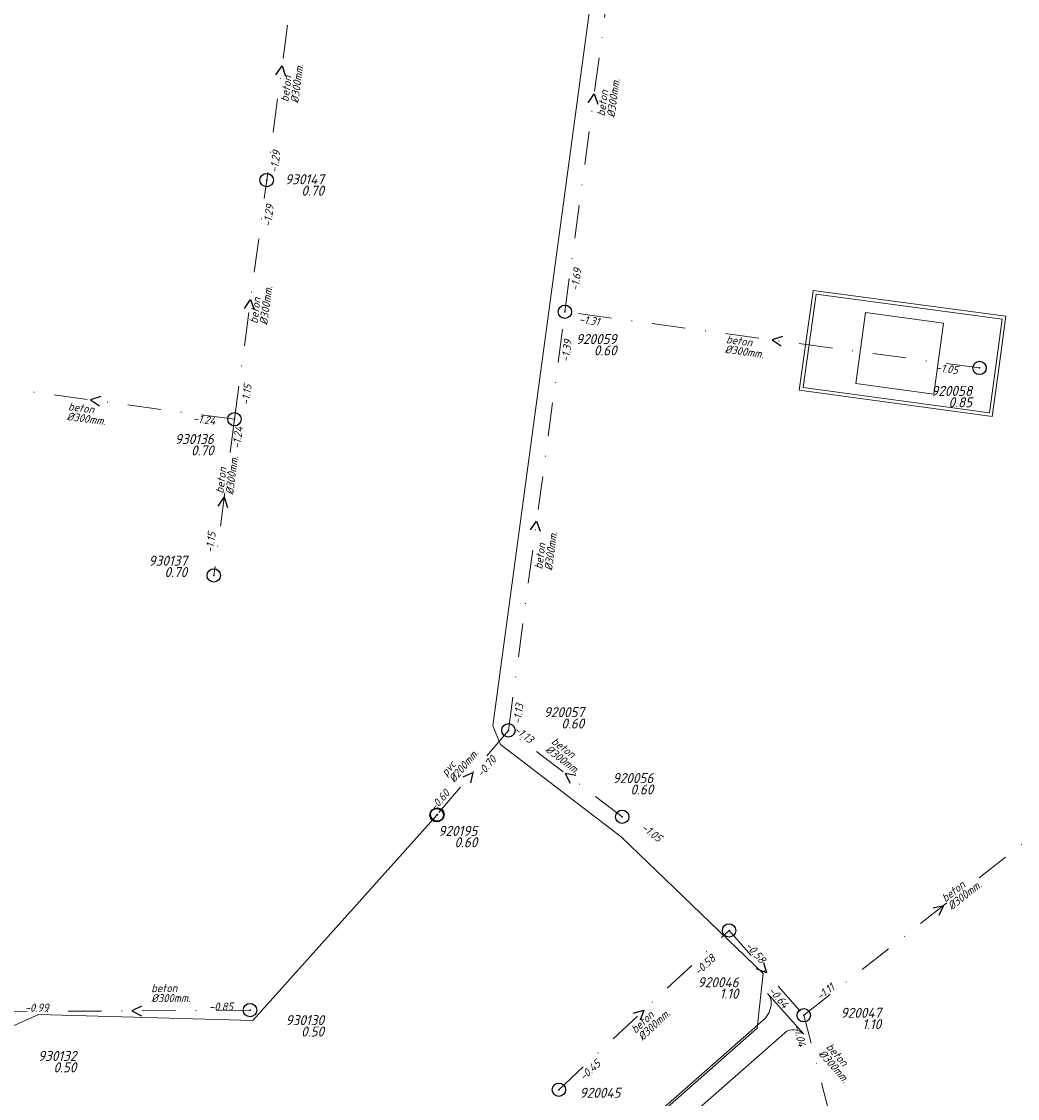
# Model space of a CAD drawing. Extents: x 148869 to 161638, y 453607 to 469810.
# Tile 692 of 1056: x 154277 to 154426, y 468049 to 468210. Entities that reach past the tile are written whole.
import ezdxf
from ezdxf.enums import TextEntityAlignment as Align
from ezdxf.lldxf.tags import DXFTag

# ---------------------------------------------------------------- set-up
doc = ezdxf.new("R2010")
doc.units = 0
doc.header["$PDMODE"] = 32
doc.header["$PDSIZE"] = 2
doc.linetypes.add('RI-VWA', pattern=[11, 5, -3, 0, -3])
doc.layers.get('0').update_dxf_attribs({"linetype": 'CONTINUOUS'})
for name, color, linetype in [('B-OI-RI-BOB-T18-niet meenemen', 252, 'CONTINUOUS'), ('B-OI-RI-DIAMETER-T18-niet meenemen', 252, 'CONTINUOUS'), ('B-OI-RI-MATERIAAL-T18-niet meenemen', 252, 'CONTINUOUS'), ('B-OI-RI-STROOMRICHTING-S-niet meenemen', 252, 'CONTINUOUS'), ('B-OI-RI-VWA_PUTDEKSELHOOGTE-T25-niet meenemen', 252, 'CONTINUOUS'), ('gs dwa', 252, 'CONTINUOUS')]:
    doc.layers.add(name, color=color, linetype=linetype)
for name, color, linetype, lineweight in [('B-OI-RI-PERSLEIDING-G-niet meenemen', 190, 'RI-PERS', 18), ('B-OI-RI-VWA_TRANSPORTLEIDING-G-niet meenemen', 252, 'RI-VWA', 18), ('B-RO-VH-VERHARDING_ASFALT-GV', 251, 'CONTINUOUS', 18), ('B-RO-VH-VERHARDING_BEDRIJFSVLOERPLAAT-GV', 251, 'CONTINUOUS', 18), ('B-RO-VH-VERHARDING_TEGEL_RUBBER-GV', 251, 'CONTINUOUS', 18)]:
    doc.layers.add(name, color=color, linetype=linetype, lineweight=lineweight)
doc.styles.add('iso15', font='ISO.shx', dxfattribs={"oblique": 15})
doc.styles.add('NLCS-ISO-M750_CURSIEF', font='NLCS-ISO.ttf', dxfattribs={"oblique": 15})
tags = doc.linetypes.add('RI-PERS', pattern='A,7,-2,["P",Standard,S=1.8,R=0,X=-0.5,Y=-0.9],-2,7,-2,[102,NLCS.SHX,S=1,R=180,X=0,Y=0],-2', length=22).pattern_tags.tags
tags[6] = DXFTag(74, 10)

# ---------------------------------------------------------------- blocks, each defined once
blk = doc.blocks.new('ACMAP_ANN_TEMPLATE_diam')
at = {"color": 0, "linetype": 'ByBlock', "style": 'iso15', "oblique": 15}
blk.add_attdef('diam', (0.5, -1.3), '', height=1.2, dxfattribs=at)
blk = doc.blocks.new('ACMAP_ANN_TEMPLATE_mat')
at = {"color": 0, "linetype": 'ByBlock', "style": 'iso15', "oblique": 15}
blk.add_attdef('mat', (0.5, 0.2), '', height=1.2, dxfattribs=at)
blk = doc.blocks.new('ACMAP_ANN_TEMPLATE_nap-l')
at = {"color": 0, "linetype": 'ByBlock', "style": 'iso15', "oblique": 15}
blk.add_attdef('nap-l', (3.3, 0.2), '', height=1.2, dxfattribs=at)
blk = doc.blocks.new('ACMAP_ANN_TEMPLATE_nap-r')
at = {"color": 0, "linetype": 'ByBlock', "style": 'iso15', "oblique": 15}
blk.add_attdef('nap-r', text='', height=1.2, dxfattribs=at).set_placement((-4.1, 0.2), align=Align.RIGHT)
blk = doc.blocks.new('ACMAP_ANN_TEMPLATE_puth-dwa')
at = {"color": 0, "linetype": 'ByBlock', "style": 'iso15', "oblique": 15}
blk.add_attdef('puth-dwa', text='', height=1.5, dxfattribs=at).set_placement((2.7, 1), align=Align.RIGHT)
blk = doc.blocks.new('ACMAP_ANN_TEMPLATE_putnr-dwa')
at = {"color": 0, "linetype": 'ByBlock', "style": 'iso15', "oblique": 15}
blk.add_attdef('putnr-dwa', text='', height=1.5, dxfattribs=at).set_placement((2.7, 2.7), align=Align.RIGHT)

msp = doc.modelspace()

# ---------------------------------------------------------------- linework, layer by layer
at = {"layer": 'B-OI-RI-PERSLEIDING-G-niet meenemen'}
for p, q in [((154347.7, 468105.16), (154382.13, 468360.56)), ((154347.7, 468105.16), (154348.85, 468102.38)), ((154366.89, 468088.55), (154348.85, 468102.38)), ((154311.8, 468061.1), (154339.3, 468091.8)), ((154388.1, 468068.12), (154366.89, 468088.55)), ((154388.1, 468068.12), (154387.18, 468059.95)), ((154264, 468055), (154279.8, 468062)), ((154279.8, 468062), (154311.8, 468061.1)), ((154387.18, 468059.95), (154336.54, 468015.43))]:
    msp.add_line(p, q, dxfattribs=at)
at = {"layer": 'B-OI-RI-STROOMRICHTING-S-niet meenemen'}
for points in [[(154315.28, 468202.49), (154316.19, 468203.83), (154316.71, 468202.3)], [(154361.95, 468198.32), (154362.85, 468199.65), (154363.38, 468198.13)], [(154310.57, 468167.54), (154311.48, 468168.88), (154312, 468167.35)], [(154390.97, 468163.39), (154389.45, 468162.87), (154390.78, 468161.96)], [(154289.1, 468154.42), (154287.58, 468153.9), (154288.91, 468152.99)], [(154306.63, 468137.99), (154307.53, 468139.33), (154308.06, 468137.8)], [(154353.34, 468134.45), (154354.24, 468135.78), (154354.77, 468134.26)], [(154343.24, 468097.56), (154344.71, 468098.2), (154344.34, 468096.63)], [(154360.11, 468097.73), (154358.53, 468098.03), (154359.24, 468096.59)], [(154413.49, 468077.96), (154415.07, 468078.29), (154414.38, 468076.83)], [(154388.17, 468069.79), (154388.59, 468068.23), (154387.09, 468068.84)], [(154295.18, 468063.27), (154293.74, 468062.54), (154295.18, 468061.83)], [(154368.74, 468062.21), (154370.28, 468062.67), (154369.72, 468061.16)]]:
    msp.add_lwpolyline(points, dxfattribs=at)
at = {"layer": 'B-OI-RI-VWA_TRANSPORTLEIDING-G-niet meenemen'}
for p, q in [((154358.46, 468167.07), (154367.25, 468232.23)), ((154318.49, 468220.9), (154313.89, 468186.75)), ((154309.07, 468151), (154313.89, 468186.75)), ((154350.03, 468104.49), (154358.46, 468167.07)), ((154420.44, 468158.67), (154358.46, 468167.07)), ((154309.07, 468151), (154266.08, 468156.79)), ((154309.07, 468151), (154305.99, 468127.65)), ((154350.03, 468104.49), (154339.4, 468091.9)), ((154367.03, 468091.57), (154350.03, 468104.49)), ((154394.17, 468061.89), (154435.97, 468094.68)), ((154357.56, 468050.76), (154383, 468074.58)), ((154383, 468074.58), (154394.17, 468061.89)), ((154311.4, 468062.66), (154276.08, 468062.43)), ((154400.88, 468036.22), (154394.17, 468061.89))]:
    msp.add_line(p, q, dxfattribs=at)
at = {"layer": 'B-RO-VH-VERHARDING_ASFALT-GV', "flags": 128}
for points in [[(154394.16, 468059.05), (154388.77, 468065.15)], [(154388.12, 468061.14), (154385.16, 468058.55)], [(154385.16, 468058.55), (154373.92, 468048.63), (154370.22, 468045.39), (154372.59, 468042.8), (154376.19, 468045.96), (154387.53, 468055.95), (154391.32, 468059.29)]]:
    msp.add_lwpolyline(points, dxfattribs=at)
at = {"layer": 'B-RO-VH-VERHARDING_ASFALT-GV'}
for points in [[(154388.77, 468065.15, -0.165615), (154389.32, 468063.72)], [(154389.32, 468063.72, -0.20309), (154388.12, 468061.14)], [(154391.32, 468059.29, -0.386212), (154394.16, 468059.05)]]:
    msp.add_lwpolyline(points, format="xyb", dxfattribs=at)
at = {"layer": 'B-RO-VH-VERHARDING_BEDRIJFSVLOERPLAAT-GV', "flags": 128}
for points in [[(154423.36, 468158.92), (154424.36, 468166.41), (154395.58, 468170.24), (154395.57, 468170.13), (154394.54, 468162.81), (154393.5, 468155.33), (154422.35, 468151.4)], [(154421.92, 468151.96), (154394.07, 468155.76), (154396.01, 468169.68), (154423.8, 468165.98)]]:
    msp.add_lwpolyline(points, close=True, dxfattribs=at)
at = {"layer": 'B-RO-VH-VERHARDING_TEGEL_RUBBER-GV', "flags": 128}
msp.add_lwpolyline([(154415.08, 468165.35), (154403.4, 468166.97), (154401.93, 468156.35), (154413.62, 468154.74)], close=True, dxfattribs=at)
at = {"layer": 'gs dwa'}
for p in [(154313.89, 468186.75), (154358.46, 468167.07), (154420.44, 468158.67), (154309.07, 468151), (154305.99, 468127.65), (154350.03, 468104.49), (154339.3, 468091.8), (154339.4, 468091.9), (154367.03, 468091.57), (154383, 468074.58), (154311.4, 468062.66), (154394.17, 468061.89), (154357.56, 468050.76)]:
    msp.add_point(p, dxfattribs=at)

# ---------------------------------------------------------------- block references
at = {"layer": 'B-OI-RI-BOB-T18-niet meenemen'}
ref = msp.add_blockref('ACMAP_ANN_TEMPLATE_nap-r', (154316.72, 468195.12), dxfattribs=dict(at, rotation=82.32844221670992))
ref.add_attrib('nap-r', '-1.29', dxfattribs={"layer": '0', "color": 0, "linetype": 'ByBlock', "height": 1.2, "rotation": 82.3284, "style": 'NLCS-ISO-M750_CURSIEF', "oblique": 15}).set_placement((154315.97, 468191.08), align=Align.RIGHT)
ref = msp.add_blockref('ACMAP_ANN_TEMPLATE_nap-r', (154315.73, 468187.03), dxfattribs=dict(at, rotation=82.32138991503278))
ref.add_attrib('nap-r', '-1.29', dxfattribs={"layer": '0', "color": 0, "linetype": 'ByBlock', "height": 1.2, "rotation": 82.3214, "style": 'NLCS-ISO-M750_CURSIEF', "oblique": 15}).set_placement((154314.98, 468183), align=Align.RIGHT)
ref = msp.add_blockref('ACMAP_ANN_TEMPLATE_nap-l', (154360.26, 468166.84), dxfattribs=dict(at, rotation=82.31725187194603))
ref.add_attrib('nap-l', '-1.69', (154360.5, 468170.14), dxfattribs={"layer": '0', "color": 0, "linetype": 'ByBlock', "height": 1.2, "rotation": 82.3173, "style": 'NLCS-ISO-M750_CURSIEF', "oblique": 15})
ref = msp.add_blockref('ACMAP_ANN_TEMPLATE_nap-r', (154367.58, 468164.23), dxfattribs=dict(at, rotation=352.2818667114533))
ref.add_attrib('nap-r', '-1.31', dxfattribs={"layer": '0', "color": 0, "linetype": 'ByBlock', "height": 1.2, "rotation": 352.2819, "style": 'NLCS-ISO-M750_CURSIEF', "oblique": 15}).set_placement((154363.55, 468164.98), align=Align.RIGHT)
ref = msp.add_blockref('ACMAP_ANN_TEMPLATE_nap-r', (154360.26, 468166.84), dxfattribs=dict(at, rotation=82.32800773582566))
ref.add_attrib('nap-r', '-1.39', dxfattribs={"layer": '0', "color": 0, "linetype": 'ByBlock', "height": 1.2, "rotation": 82.328, "style": 'NLCS-ISO-M750_CURSIEF', "oblique": 15}).set_placement((154359.51, 468162.8), align=Align.RIGHT)
ref = msp.add_blockref('ACMAP_ANN_TEMPLATE_nap-l', (154410.57, 468158.43), dxfattribs=dict(at, rotation=352.2818667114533))
ref.add_attrib('nap-l', '-1.05', (154413.87, 468158.18), dxfattribs={"layer": '0', "color": 0, "linetype": 'ByBlock', "height": 1.2, "rotation": 352.2819, "style": 'NLCS-ISO-M750_CURSIEF', "oblique": 15})
ref = msp.add_blockref('ACMAP_ANN_TEMPLATE_nap-l', (154311.01, 468149.76), dxfattribs=dict(at, rotation=82.32138991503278))
ref.add_attrib('nap-l', '-1.15', (154311.25, 468153.05), dxfattribs={"layer": '0', "color": 0, "linetype": 'ByBlock', "height": 1.2, "rotation": 82.3214, "style": 'NLCS-ISO-M750_CURSIEF', "oblique": 15})
ref = msp.add_blockref('ACMAP_ANN_TEMPLATE_nap-l', (154299.53, 468150.81), dxfattribs=dict(at, rotation=352.3294196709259))
ref.add_attrib('nap-l', '-1.24', (154302.83, 468150.57), dxfattribs={"layer": '0', "color": 0, "linetype": 'ByBlock', "height": 1.2, "rotation": 352.3294, "style": 'NLCS-ISO-M750_CURSIEF', "oblique": 15})
ref = msp.add_blockref('ACMAP_ANN_TEMPLATE_nap-l', (154309.68, 468143.22), dxfattribs=dict(at, rotation=82.48573560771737))
ref.add_attrib('nap-l', '-1.24', (154309.91, 468146.52), dxfattribs={"layer": '0', "color": 0, "linetype": 'ByBlock', "height": 1.2, "rotation": 82.4857, "style": 'NLCS-ISO-M750_CURSIEF', "oblique": 15})
ref = msp.add_blockref('ACMAP_ANN_TEMPLATE_nap-r', (154307.03, 468138.08), dxfattribs=dict(at, rotation=82.48573560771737))
ref.add_attrib('nap-r', '-1.15', dxfattribs={"layer": '0', "color": 0, "linetype": 'ByBlock', "height": 1.2, "rotation": 82.4857, "style": 'NLCS-ISO-M750_CURSIEF', "oblique": 15}).set_placement((154306.3, 468134.04), align=Align.RIGHT)
ref = msp.add_blockref('ACMAP_ANN_TEMPLATE_nap-l', (154351.64, 468102.04), dxfattribs=dict(at, rotation=82.32800773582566))
ref.add_attrib('nap-l', '-1.13', (154351.88, 468105.34), dxfattribs={"layer": '0', "color": 0, "linetype": 'ByBlock', "height": 1.2, "rotation": 82.328, "style": 'NLCS-ISO-M750_CURSIEF', "oblique": 15})
ref = msp.add_blockref('ACMAP_ANN_TEMPLATE_nap-r', (154356.33, 468099.84), dxfattribs=dict(at, rotation=322.7651660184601))
ref.add_attrib('nap-r', '-1.13', dxfattribs={"layer": '0', "color": 0, "linetype": 'ByBlock', "height": 1.2, "rotation": 322.7652, "style": 'NLCS-ISO-M750_CURSIEF', "oblique": 15}).set_placement((154353.18, 468102.48), align=Align.RIGHT)
ref = msp.add_blockref('ACMAP_ANN_TEMPLATE_nap-l', (154344.08, 468094.74), dxfattribs=dict(at, rotation=49.82489873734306))
ref.add_attrib('nap-l', '-0.70', (154346.06, 468097.39), dxfattribs={"layer": '0', "color": 0, "linetype": 'ByBlock', "height": 1.2, "rotation": 49.8249, "style": 'NLCS-ISO-M750_CURSIEF', "oblique": 15})
ref = msp.add_blockref('ACMAP_ANN_TEMPLATE_nap-r', (154344.13, 468098.01), dxfattribs=dict(at, rotation=49.82489873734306))
ref.add_attrib('nap-r', '-0.60', dxfattribs={"layer": '0', "color": 0, "linetype": 'ByBlock', "height": 1.2, "rotation": 49.8249, "style": 'NLCS-ISO-M750_CURSIEF', "oblique": 15}).set_placement((154341.33, 468095.01), align=Align.RIGHT)
ref = msp.add_blockref('ACMAP_ANN_TEMPLATE_nap-l', (154367.03, 468091.57), dxfattribs=dict(at, rotation=322.7651660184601))
ref.add_attrib('nap-l', '-1.05', (154369.78, 468089.73), dxfattribs={"layer": '0', "color": 0, "linetype": 'ByBlock', "height": 1.2, "rotation": 322.7652, "style": 'NLCS-ISO-M750_CURSIEF', "oblique": 15})
ref = msp.add_blockref('ACMAP_ANN_TEMPLATE_nap-l', (154383, 468074.58), dxfattribs=dict(at, rotation=311.3549011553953))
ref.add_attrib('nap-l', '-0.58', (154385.33, 468072.24), dxfattribs={"layer": '0', "color": 0, "linetype": 'ByBlock', "height": 1.2, "rotation": 311.3549, "style": 'NLCS-ISO-M750_CURSIEF', "oblique": 15})
ref = msp.add_blockref('ACMAP_ANN_TEMPLATE_nap-r', (154384.21, 468072.89), dxfattribs=dict(at, rotation=43.11640840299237))
ref.add_attrib('nap-r', '-0.58', dxfattribs={"layer": '0', "color": 0, "linetype": 'ByBlock', "height": 1.2, "rotation": 43.1164, "style": 'NLCS-ISO-M750_CURSIEF', "oblique": 15}).set_placement((154381.08, 468070.23), align=Align.RIGHT)
ref = msp.add_blockref('ACMAP_ANN_TEMPLATE_nap-l', (154394.17, 468061.89), dxfattribs=dict(at, rotation=38.11240227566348))
ref.add_attrib('nap-l', '-1.11', (154396.64, 468064.08), dxfattribs={"layer": '0', "color": 0, "linetype": 'ByBlock', "height": 1.2, "rotation": 38.1124, "style": 'NLCS-ISO-M750_CURSIEF', "oblique": 15})
ref = msp.add_blockref('ACMAP_ANN_TEMPLATE_nap-r', (154393.71, 468059.61), dxfattribs=dict(at, rotation=311.3549011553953))
ref.add_attrib('nap-r', '-0.64', dxfattribs={"layer": '0', "color": 0, "linetype": 'ByBlock', "height": 1.2, "rotation": 311.3549, "style": 'NLCS-ISO-M750_CURSIEF', "oblique": 15}).set_placement((154391.15, 468062.82), align=Align.RIGHT)
ref = msp.add_blockref('ACMAP_ANN_TEMPLATE_nap-r', (154285.42, 468062.27), dxfattribs=dict(at, rotation=0.3730986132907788))
ref.add_attrib('nap-r', '-0.99', dxfattribs={"layer": '0', "color": 0, "linetype": 'ByBlock', "height": 1.2, "rotation": 0.3731, "style": 'NLCS-ISO-M750_CURSIEF', "oblique": 15}).set_placement((154281.32, 468062.44), align=Align.RIGHT)
ref = msp.add_blockref('ACMAP_ANN_TEMPLATE_nap-l', (154301.98, 468062.36), dxfattribs=dict(at, rotation=0.3730986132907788))
ref.add_attrib('nap-l', '-0.85', (154305.28, 468062.58), dxfattribs={"layer": '0', "color": 0, "linetype": 'ByBlock', "height": 1.2, "rotation": 0.3731, "style": 'NLCS-ISO-M750_CURSIEF', "oblique": 15})
ref = msp.add_blockref('ACMAP_ANN_TEMPLATE_nap-r', (154394.25, 468053.09), dxfattribs=dict(at, rotation=284.6490371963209))
ref.add_attrib('nap-r', '-1.04', dxfattribs={"layer": '0', "color": 0, "linetype": 'ByBlock', "height": 1.2, "rotation": 284.649, "style": 'NLCS-ISO-M750_CURSIEF', "oblique": 15}).set_placement((154393.4, 468057.1), align=Align.RIGHT)
ref = msp.add_blockref('ACMAP_ANN_TEMPLATE_nap-l', (154359.01, 468049.62), dxfattribs=dict(at, rotation=43.11640840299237))
ref.add_attrib('nap-l', '-0.45', (154361.29, 468052.02), dxfattribs={"layer": '0', "color": 0, "linetype": 'ByBlock', "height": 1.2, "rotation": 43.1164, "style": 'NLCS-ISO-M750_CURSIEF', "oblique": 15})
at = {"layer": 'B-OI-RI-DIAMETER-T18-niet meenemen'}
ref = msp.add_blockref('ACMAP_ANN_TEMPLATE_diam', (154317.25, 468197.87), dxfattribs=dict(at, rotation=82.32844221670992))
ref.add_attrib('diam', '%%c300mm.', (154318.61, 468198.19), dxfattribs={"layer": '0', "color": 0, "linetype": 'ByBlock', "height": 1.2, "rotation": 82.3284, "style": 'NLCS-ISO-M750_CURSIEF', "oblique": 15})
ref = msp.add_blockref('ACMAP_ANN_TEMPLATE_diam', (154364.55, 468195.73), dxfattribs=dict(at, rotation=82.31725187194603))
ref.add_attrib('diam', '%%c300mm.', (154365.9, 468196.05), dxfattribs={"layer": '0', "color": 0, "linetype": 'ByBlock', "height": 1.2, "rotation": 82.3173, "style": 'NLCS-ISO-M750_CURSIEF', "oblique": 15})
ref = msp.add_blockref('ACMAP_ANN_TEMPLATE_diam', (154312.63, 468164.72), dxfattribs=dict(at, rotation=82.32138991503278))
ref.add_attrib('diam', '%%c300mm.', (154313.98, 468165.04), dxfattribs={"layer": '0', "color": 0, "linetype": 'ByBlock', "height": 1.2, "rotation": 82.3214, "style": 'NLCS-ISO-M750_CURSIEF', "oblique": 15})
ref = msp.add_blockref('ACMAP_ANN_TEMPLATE_diam', (154381.99, 468162.27), dxfattribs=dict(at, rotation=352.2818667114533))
ref.add_attrib('diam', '%%c300mm.', (154382.31, 468160.92), dxfattribs={"layer": '0', "color": 0, "linetype": 'ByBlock', "height": 1.2, "rotation": 352.2819, "style": 'NLCS-ISO-M750_CURSIEF', "oblique": 15})
ref = msp.add_blockref('ACMAP_ANN_TEMPLATE_diam', (154283.63, 468152.24), dxfattribs=dict(at, rotation=352.3294196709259))
ref.add_attrib('diam', '%%c300mm.', (154283.96, 468150.88), dxfattribs={"layer": '0', "color": 0, "linetype": 'ByBlock', "height": 1.2, "rotation": 352.3294, "style": 'NLCS-ISO-M750_CURSIEF', "oblique": 15})
ref = msp.add_blockref('ACMAP_ANN_TEMPLATE_diam', (154307.53, 468139.33), dxfattribs=dict(at, rotation=82.48573560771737))
ref.add_attrib('diam', '%%c300mm.', (154308.88, 468139.65), dxfattribs={"layer": '0', "color": 0, "linetype": 'ByBlock', "height": 1.2, "rotation": 82.4857, "style": 'NLCS-ISO-M750_CURSIEF', "oblique": 15})
ref = msp.add_blockref('ACMAP_ANN_TEMPLATE_diam', (154355.2, 468128), dxfattribs=dict(at, rotation=82.32800773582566))
ref.add_attrib('diam', '%%c300mm.', (154356.55, 468128.32), dxfattribs={"layer": '0', "color": 0, "linetype": 'ByBlock', "height": 1.2, "rotation": 82.328, "style": 'NLCS-ISO-M750_CURSIEF', "oblique": 15})
ref = msp.add_blockref('ACMAP_ANN_TEMPLATE_diam', (154340.59, 468097.03), dxfattribs=dict(at, rotation=49.82489873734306))
ref.add_attrib('diam', '%%c200mm.', (154341.9, 468096.57), dxfattribs={"layer": '0', "color": 0, "linetype": 'ByBlock', "height": 1.2, "rotation": 49.8249, "style": 'NLCS-ISO-M750_CURSIEF', "oblique": 15})
ref = msp.add_blockref('ACMAP_ANN_TEMPLATE_diam', (154355.84, 468102.76), dxfattribs=dict(at, rotation=322.7651660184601))
ref.add_attrib('diam', '%%c300mm.', (154355.45, 468101.42), dxfattribs={"layer": '0', "color": 0, "linetype": 'ByBlock', "height": 1.2, "rotation": 322.7652, "style": 'NLCS-ISO-M750_CURSIEF', "oblique": 15})
ref = msp.add_blockref('ACMAP_ANN_TEMPLATE_diam', (154415.07, 468078.28), dxfattribs=dict(at, rotation=38.11240227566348))
ref.add_attrib('diam', '%%c300mm.', (154416.27, 468077.57), dxfattribs={"layer": '0', "color": 0, "linetype": 'ByBlock', "height": 1.2, "rotation": 38.1124, "style": 'NLCS-ISO-M750_CURSIEF', "oblique": 15})
ref = msp.add_blockref('ACMAP_ANN_TEMPLATE_diam', (154296.13, 468065.14), dxfattribs=dict(at, rotation=0.3730986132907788))
ref.add_attrib('diam', '%%c300mm.', (154296.64, 468063.84), dxfattribs={"layer": '0', "color": 0, "linetype": 'ByBlock', "height": 1.2, "rotation": 0.3731, "style": 'NLCS-ISO-M750_CURSIEF', "oblique": 15})
ref = msp.add_blockref('ACMAP_ANN_TEMPLATE_diam', (154368.79, 468058.63), dxfattribs=dict(at, rotation=43.11640840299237))
ref.add_attrib('diam', '%%c300mm.', (154370.05, 468058.02), dxfattribs={"layer": '0', "color": 0, "linetype": 'ByBlock', "height": 1.2, "rotation": 43.1164, "style": 'NLCS-ISO-M750_CURSIEF', "oblique": 15})
ref = msp.add_blockref('ACMAP_ANN_TEMPLATE_diam', (154396.94, 468057.33), dxfattribs=dict(at, rotation=311.3549011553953))
ref.add_attrib('diam', '%%c300mm.', (154396.3, 468056.1), dxfattribs={"layer": '0', "color": 0, "linetype": 'ByBlock', "height": 1.2, "rotation": 311.3549, "style": 'NLCS-ISO-M750_CURSIEF', "oblique": 15})
at = {"layer": 'B-OI-RI-MATERIAAL-T18-niet meenemen'}
ref = msp.add_blockref('ACMAP_ANN_TEMPLATE_mat', (154317.25, 468197.87), dxfattribs=dict(at, rotation=82.32844221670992))
ref.add_attrib('mat', 'beton', (154317.12, 468198.39), dxfattribs={"layer": '0', "color": 0, "linetype": 'ByBlock', "height": 1.2, "rotation": 82.3284, "style": 'NLCS-ISO-M750_CURSIEF', "oblique": 15})
ref = msp.add_blockref('ACMAP_ANN_TEMPLATE_mat', (154364.55, 468195.73), dxfattribs=dict(at, rotation=82.31725187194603))
ref.add_attrib('mat', 'beton', (154364.42, 468196.25), dxfattribs={"layer": '0', "color": 0, "linetype": 'ByBlock', "height": 1.2, "rotation": 82.3173, "style": 'NLCS-ISO-M750_CURSIEF', "oblique": 15})
ref = msp.add_blockref('ACMAP_ANN_TEMPLATE_mat', (154312.63, 468164.72), dxfattribs=dict(at, rotation=82.32138991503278))
ref.add_attrib('mat', 'beton', (154312.49, 468165.24), dxfattribs={"layer": '0', "color": 0, "linetype": 'ByBlock', "height": 1.2, "rotation": 82.3214, "style": 'NLCS-ISO-M750_CURSIEF', "oblique": 15})
ref = msp.add_blockref('ACMAP_ANN_TEMPLATE_mat', (154381.99, 468162.27), dxfattribs=dict(at, rotation=352.2818667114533))
ref.add_attrib('mat', 'beton', (154382.52, 468162.4), dxfattribs={"layer": '0', "color": 0, "linetype": 'ByBlock', "height": 1.2, "rotation": 352.2819, "style": 'NLCS-ISO-M750_CURSIEF', "oblique": 15})
ref = msp.add_blockref('ACMAP_ANN_TEMPLATE_mat', (154283.63, 468152.24), dxfattribs=dict(at, rotation=352.3294196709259))
ref.add_attrib('mat', 'beton', (154284.16, 468152.37), dxfattribs={"layer": '0', "color": 0, "linetype": 'ByBlock', "height": 1.2, "rotation": 352.3294, "style": 'NLCS-ISO-M750_CURSIEF', "oblique": 15})
ref = msp.add_blockref('ACMAP_ANN_TEMPLATE_mat', (154307.53, 468139.33), dxfattribs=dict(at, rotation=82.48573560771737))
ref.add_attrib('mat', 'beton', (154307.4, 468139.85), dxfattribs={"layer": '0', "color": 0, "linetype": 'ByBlock', "height": 1.2, "rotation": 82.4857, "style": 'NLCS-ISO-M750_CURSIEF', "oblique": 15})
ref = msp.add_blockref('ACMAP_ANN_TEMPLATE_mat', (154355.2, 468128), dxfattribs=dict(at, rotation=82.32800773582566))
ref.add_attrib('mat', 'beton', (154355.07, 468128.52), dxfattribs={"layer": '0', "color": 0, "linetype": 'ByBlock', "height": 1.2, "rotation": 82.328, "style": 'NLCS-ISO-M750_CURSIEF', "oblique": 15})
ref = msp.add_blockref('ACMAP_ANN_TEMPLATE_mat', (154355.84, 468102.76), dxfattribs=dict(at, rotation=322.7651660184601))
ref.add_attrib('mat', 'beton', (154356.35, 468102.62), dxfattribs={"layer": '0', "color": 0, "linetype": 'ByBlock', "height": 1.2, "rotation": 322.7652, "style": 'NLCS-ISO-M750_CURSIEF', "oblique": 15})
ref = msp.add_blockref('ACMAP_ANN_TEMPLATE_mat', (154340.59, 468097.03), dxfattribs=dict(at, rotation=49.82489873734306))
ref.add_attrib('mat', 'pvc', (154340.76, 468097.54), dxfattribs={"layer": '0', "color": 0, "linetype": 'ByBlock', "height": 1.2, "rotation": 49.8249, "style": 'NLCS-ISO-M750_CURSIEF', "oblique": 15})
ref = msp.add_blockref('ACMAP_ANN_TEMPLATE_mat', (154415.07, 468078.28), dxfattribs=dict(at, rotation=38.11240227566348))
ref.add_attrib('mat', 'beton', (154415.34, 468078.75), dxfattribs={"layer": '0', "color": 0, "linetype": 'ByBlock', "height": 1.2, "rotation": 38.1124, "style": 'NLCS-ISO-M750_CURSIEF', "oblique": 15})
ref = msp.add_blockref('ACMAP_ANN_TEMPLATE_mat', (154296.13, 468065.14), dxfattribs=dict(at, rotation=0.3730986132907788))
ref.add_attrib('mat', 'beton', (154296.63, 468065.34), dxfattribs={"layer": '0', "color": 0, "linetype": 'ByBlock', "height": 1.2, "rotation": 0.3731, "style": 'NLCS-ISO-M750_CURSIEF', "oblique": 15})
ref = msp.add_blockref('ACMAP_ANN_TEMPLATE_mat', (154368.79, 468058.63), dxfattribs=dict(at, rotation=43.11640840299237))
ref.add_attrib('mat', 'beton', (154369.02, 468059.11), dxfattribs={"layer": '0', "color": 0, "linetype": 'ByBlock', "height": 1.2, "rotation": 43.1164, "style": 'NLCS-ISO-M750_CURSIEF', "oblique": 15})
ref = msp.add_blockref('ACMAP_ANN_TEMPLATE_mat', (154396.94, 468057.33), dxfattribs=dict(at, rotation=311.3549011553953))
ref.add_attrib('mat', 'beton', (154397.42, 468057.09), dxfattribs={"layer": '0', "color": 0, "linetype": 'ByBlock', "height": 1.2, "rotation": 311.3549, "style": 'NLCS-ISO-M750_CURSIEF', "oblique": 15})
at = {"layer": 'B-OI-RI-VWA_PUTDEKSELHOOGTE-T25-niet meenemen'}
ref = msp.add_blockref('ACMAP_ANN_TEMPLATE_putnr-dwa', (154319.76, 468183.43), dxfattribs=at)
ref.add_attrib('putnr-dwa', '930147', dxfattribs={"layer": '0', "color": 0, "linetype": 'ByBlock', "height": 1.5, "style": 'NLCS-ISO-M750_CURSIEF', "oblique": 15}).set_placement((154322.46, 468186.13), align=Align.RIGHT)
ref = msp.add_blockref('ACMAP_ANN_TEMPLATE_puth-dwa', (154319.76, 468183.43), dxfattribs=at)
ref.add_attrib('puth-dwa', '0.70', dxfattribs={"layer": '0', "color": 0, "linetype": 'ByBlock', "height": 1.5, "style": 'NLCS-ISO-M750_CURSIEF', "oblique": 15}).set_placement((154322.46, 468184.43), align=Align.RIGHT)
ref = msp.add_blockref('ACMAP_ANN_TEMPLATE_putnr-dwa', (154363.5, 468159.54), dxfattribs=at)
ref.add_attrib('putnr-dwa', '920059', dxfattribs={"layer": '0', "color": 0, "linetype": 'ByBlock', "height": 1.5, "style": 'NLCS-ISO-M750_CURSIEF', "oblique": 15}).set_placement((154366.2, 468162.24), align=Align.RIGHT)
ref = msp.add_blockref('ACMAP_ANN_TEMPLATE_puth-dwa', (154363.5, 468159.54), dxfattribs=at)
ref.add_attrib('puth-dwa', '0.60', dxfattribs={"layer": '0', "color": 0, "linetype": 'ByBlock', "height": 1.5, "style": 'NLCS-ISO-M750_CURSIEF', "oblique": 15}).set_placement((154366.2, 468160.54), align=Align.RIGHT)
ref = msp.add_blockref('ACMAP_ANN_TEMPLATE_putnr-dwa', (154416.63, 468151.79), dxfattribs=at)
ref.add_attrib('putnr-dwa', '920058', dxfattribs={"layer": '0', "color": 0, "linetype": 'ByBlock', "height": 1.5, "style": 'NLCS-ISO-M750_CURSIEF', "oblique": 15}).set_placement((154419.33, 468154.49), align=Align.RIGHT)
ref = msp.add_blockref('ACMAP_ANN_TEMPLATE_puth-dwa', (154416.63, 468151.79), dxfattribs=at)
ref.add_attrib('puth-dwa', '0.85', dxfattribs={"layer": '0', "color": 0, "linetype": 'ByBlock', "height": 1.5, "style": 'NLCS-ISO-M750_CURSIEF', "oblique": 15}).set_placement((154419.33, 468152.79), align=Align.RIGHT)
ref = msp.add_blockref('ACMAP_ANN_TEMPLATE_putnr-dwa', (154303.27, 468144.59), dxfattribs=at)
ref.add_attrib('putnr-dwa', '930136', dxfattribs={"layer": '0', "color": 0, "linetype": 'ByBlock', "height": 1.5, "style": 'NLCS-ISO-M750_CURSIEF', "oblique": 15}).set_placement((154305.97, 468147.29), align=Align.RIGHT)
ref = msp.add_blockref('ACMAP_ANN_TEMPLATE_puth-dwa', (154303.27, 468144.59), dxfattribs=at)
ref.add_attrib('puth-dwa', '0.70', dxfattribs={"layer": '0', "color": 0, "linetype": 'ByBlock', "height": 1.5, "style": 'NLCS-ISO-M750_CURSIEF', "oblique": 15}).set_placement((154305.97, 468145.59), align=Align.RIGHT)
ref = msp.add_blockref('ACMAP_ANN_TEMPLATE_putnr-dwa', (154299.3, 468126.4), dxfattribs=at)
ref.add_attrib('putnr-dwa', '930137', dxfattribs={"layer": '0', "color": 0, "linetype": 'ByBlock', "height": 1.5, "style": 'NLCS-ISO-M750_CURSIEF', "oblique": 15}).set_placement((154302, 468129.1), align=Align.RIGHT)
ref = msp.add_blockref('ACMAP_ANN_TEMPLATE_puth-dwa', (154299.3, 468126.4), dxfattribs=at)
ref.add_attrib('puth-dwa', '0.70', dxfattribs={"layer": '0', "color": 0, "linetype": 'ByBlock', "height": 1.5, "style": 'NLCS-ISO-M750_CURSIEF', "oblique": 15}).set_placement((154302, 468127.4), align=Align.RIGHT)
ref = msp.add_blockref('ACMAP_ANN_TEMPLATE_putnr-dwa', (154358.65, 468103.76), dxfattribs=at)
ref.add_attrib('putnr-dwa', '920057', dxfattribs={"layer": '0', "color": 0, "linetype": 'ByBlock', "height": 1.5, "style": 'NLCS-ISO-M750_CURSIEF', "oblique": 15}).set_placement((154361.35, 468106.46), align=Align.RIGHT)
ref = msp.add_blockref('ACMAP_ANN_TEMPLATE_puth-dwa', (154358.65, 468103.76), dxfattribs=at)
ref.add_attrib('puth-dwa', '0.60', dxfattribs={"layer": '0', "color": 0, "linetype": 'ByBlock', "height": 1.5, "style": 'NLCS-ISO-M750_CURSIEF', "oblique": 15}).set_placement((154361.35, 468104.76), align=Align.RIGHT)
ref = msp.add_blockref('ACMAP_ANN_TEMPLATE_putnr-dwa', (154368.98, 468093.9), dxfattribs=at)
ref.add_attrib('putnr-dwa', '920056', dxfattribs={"layer": '0', "color": 0, "linetype": 'ByBlock', "height": 1.5, "style": 'NLCS-ISO-M750_CURSIEF', "oblique": 15}).set_placement((154371.68, 468096.6), align=Align.RIGHT)
ref = msp.add_blockref('ACMAP_ANN_TEMPLATE_puth-dwa', (154368.98, 468093.9), dxfattribs=at)
ref.add_attrib('puth-dwa', '0.60', dxfattribs={"layer": '0', "color": 0, "linetype": 'ByBlock', "height": 1.5, "style": 'NLCS-ISO-M750_CURSIEF', "oblique": 15}).set_placement((154371.68, 468094.9), align=Align.RIGHT)
ref = msp.add_blockref('ACMAP_ANN_TEMPLATE_putnr-dwa', (154342.68, 468086.01), dxfattribs=at)
ref.add_attrib('putnr-dwa', '920195', dxfattribs={"layer": '0', "color": 0, "linetype": 'ByBlock', "height": 1.5, "style": 'NLCS-ISO-M750_CURSIEF', "oblique": 15}).set_placement((154345.38, 468088.71), align=Align.RIGHT)
ref = msp.add_blockref('ACMAP_ANN_TEMPLATE_puth-dwa', (154342.68, 468086.01), dxfattribs=at)
ref.add_attrib('puth-dwa', '0.60', dxfattribs={"layer": '0', "color": 0, "linetype": 'ByBlock', "height": 1.5, "style": 'NLCS-ISO-M750_CURSIEF', "oblique": 15}).set_placement((154345.38, 468087.01), align=Align.RIGHT)
ref = msp.add_blockref('ACMAP_ANN_TEMPLATE_putnr-dwa', (154381.72, 468063.38), dxfattribs=at)
ref.add_attrib('putnr-dwa', '920046', dxfattribs={"layer": '0', "color": 0, "linetype": 'ByBlock', "height": 1.5, "style": 'NLCS-ISO-M750_CURSIEF', "oblique": 15}).set_placement((154384.42, 468066.08), align=Align.RIGHT)
ref = msp.add_blockref('ACMAP_ANN_TEMPLATE_puth-dwa', (154381.72, 468063.38), dxfattribs=at)
ref.add_attrib('puth-dwa', '1.10', dxfattribs={"layer": '0', "color": 0, "linetype": 'ByBlock', "height": 1.5, "style": 'NLCS-ISO-M750_CURSIEF', "oblique": 15}).set_placement((154384.42, 468064.38), align=Align.RIGHT)
ref = msp.add_blockref('ACMAP_ANN_TEMPLATE_putnr-dwa', (154319.76, 468057.71), dxfattribs=at)
ref.add_attrib('putnr-dwa', '930130', dxfattribs={"layer": '0', "color": 0, "linetype": 'ByBlock', "height": 1.5, "style": 'NLCS-ISO-M750_CURSIEF', "oblique": 15}).set_placement((154322.46, 468060.41), align=Align.RIGHT)
ref = msp.add_blockref('ACMAP_ANN_TEMPLATE_putnr-dwa', (154403.04, 468058.81), dxfattribs=at)
ref.add_attrib('putnr-dwa', '920047', dxfattribs={"layer": '0', "color": 0, "linetype": 'ByBlock', "height": 1.5, "style": 'NLCS-ISO-M750_CURSIEF', "oblique": 15}).set_placement((154405.74, 468061.51), align=Align.RIGHT)
ref = msp.add_blockref('ACMAP_ANN_TEMPLATE_puth-dwa', (154403.04, 468058.81), dxfattribs=at)
ref.add_attrib('puth-dwa', '1.10', dxfattribs={"layer": '0', "color": 0, "linetype": 'ByBlock', "height": 1.5, "style": 'NLCS-ISO-M750_CURSIEF', "oblique": 15}).set_placement((154405.74, 468059.81), align=Align.RIGHT)
ref = msp.add_blockref('ACMAP_ANN_TEMPLATE_puth-dwa', (154319.76, 468057.71), dxfattribs=at)
ref.add_attrib('puth-dwa', '0.50', dxfattribs={"layer": '0', "color": 0, "linetype": 'ByBlock', "height": 1.5, "style": 'NLCS-ISO-M750_CURSIEF', "oblique": 15}).set_placement((154322.46, 468058.71), align=Align.RIGHT)
ref = msp.add_blockref('ACMAP_ANN_TEMPLATE_putnr-dwa', (154282.75, 468052.36), dxfattribs=at)
ref.add_attrib('putnr-dwa', '930132', dxfattribs={"layer": '0', "color": 0, "linetype": 'ByBlock', "height": 1.5, "style": 'NLCS-ISO-M750_CURSIEF', "oblique": 15}).set_placement((154285.45, 468055.06), align=Align.RIGHT)
ref = msp.add_blockref('ACMAP_ANN_TEMPLATE_puth-dwa', (154282.75, 468052.36), dxfattribs=at)
ref.add_attrib('puth-dwa', '0.50', dxfattribs={"layer": '0', "color": 0, "linetype": 'ByBlock', "height": 1.5, "style": 'NLCS-ISO-M750_CURSIEF', "oblique": 15}).set_placement((154285.45, 468053.36), align=Align.RIGHT)
ref = msp.add_blockref('ACMAP_ANN_TEMPLATE_putnr-dwa', (154364.07, 468046.85), dxfattribs=at)
ref.add_attrib('putnr-dwa', '920045', dxfattribs={"layer": '0', "color": 0, "linetype": 'ByBlock', "height": 1.5, "style": 'NLCS-ISO-M750_CURSIEF', "oblique": 15}).set_placement((154366.77, 468049.55), align=Align.RIGHT)

doc.saveas('drawing.dxf')
